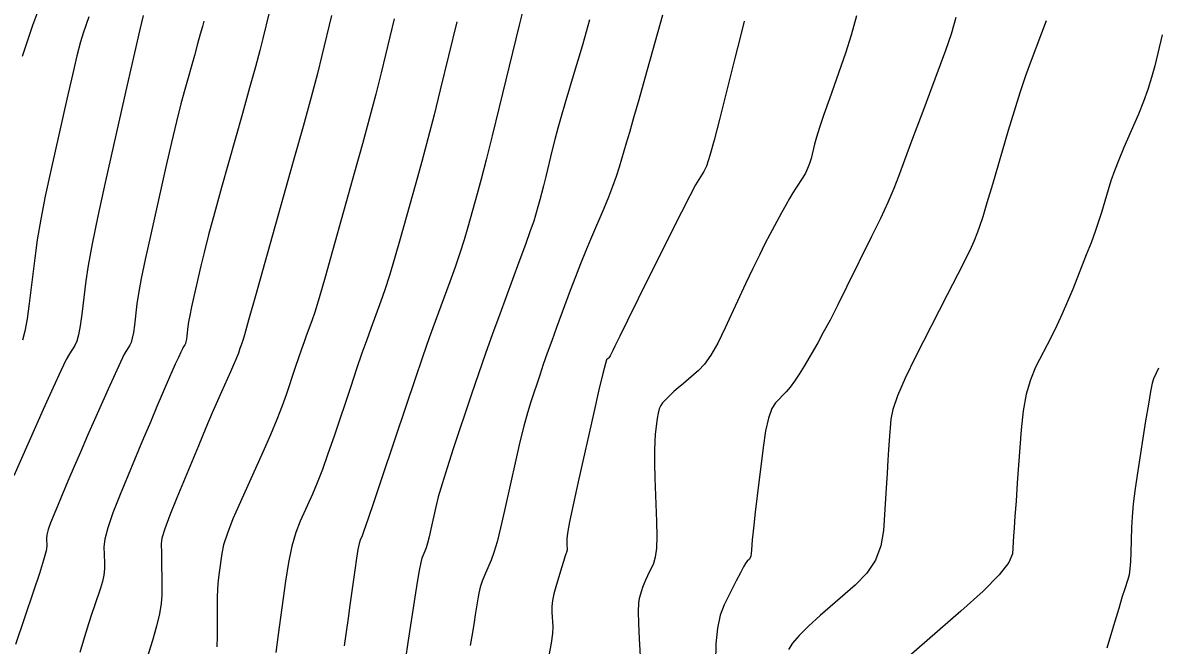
# Model space of a CAD drawing. Extents: x 2082232 to 2083549, y 592624 to 593832.
# Drawn here: x 2083193.1 to 2083251.6, y 593691.9 to 593724 of the extents above; entities that cross this region are included whole.
import ezdxf

# ---------------------------------------------------------------- set-up
doc = ezdxf.new("R2010")
doc.units = 0
doc.layers.add('DT_X_Contour_Major', color=7, linetype='Continuous')
doc.layers.add('DT_X_Contour_Minor', color=7, linetype='Continuous')

msp = doc.modelspace()

# ---------------------------------------------------------------- linework, layer by layer
at = {"layer": 'DT_X_Contour_Major'}
for points in [[(2083198.622, 593736.207), (2083198.477, 593735.796), (2083198.375, 593735.506), (2083198.287, 593735.259), (2083198.213, 593735.053), (2083198.153, 593734.89), (2083198.011, 593734.51), (2083197.891, 593734.214), (2083197.639, 593733.611), (2083197.254, 593732.7), (2083196.736, 593731.482), (2083195.179, 593727.825), (2083194.642, 593726.551), (2083194.201, 593725.47), (2083193.855, 593724.584), (2083193.603, 593723.892), (2083193.06, 593722.304)], [(2083209.04, 593724.413), (2083208.538, 593722.346), (2083208.305, 593721.423), (2083207.981, 593720.204), (2083207.566, 593718.69), (2083207.06, 593716.879), (2083205.592, 593711.656), (2083205.107, 593709.936), (2083204.756, 593708.694), (2083204.538, 593707.928), (2083204.453, 593707.64), (2083204.404, 593707.508), (2083204.385, 593707.453), (2083204.362, 593707.389), (2083204.336, 593707.313), (2083204.307, 593707.228), (2083204.226, 593706.986), (2083204.178, 593706.858), (2083204.093, 593706.656), (2083203.973, 593706.378), (2083203.815, 593706.025), (2083203.348, 593704.985), (2083203.142, 593704.519), (2083202.877, 593703.898), (2083202.55, 593703.124), (2083202.164, 593702.196), (2083201.052, 593699.517), (2083200.688, 593698.615), (2083200.43, 593697.919), (2083200.279, 593697.428), (2083200.233, 593697.144), (2083200.252, 593696.659), (2083200.258, 593696.452), (2083200.263, 593696.194), (2083200.267, 593695.884), (2083200.269, 593695.523), (2083200.272, 593694.493), (2083200.243, 593694.057), (2083200.153, 593693.523), (2083200.002, 593692.89), (2083199.79, 593692.158), (2083199.143, 593690.075)], [(2083226.108, 593724.435), (2083225.202, 593721.187), (2083224.887, 593720.063), (2083224.622, 593719.128), (2083224.407, 593718.381), (2083224.242, 593717.822), (2083223.87, 593716.584), (2083223.715, 593716.102), (2083223.532, 593715.587), (2083223.319, 593715.037), (2083223.078, 593714.454), (2083222.395, 593712.852), (2083222.138, 593712.237), (2083221.879, 593711.594), (2083221.617, 593710.921), (2083221.354, 593710.22), (2083220.648, 593708.312), (2083220.395, 593707.621), (2083220.165, 593706.981), (2083219.958, 593706.391), (2083219.775, 593705.851), (2083219.316, 593704.479), (2083219.139, 593703.906), (2083218.95, 593703.216), (2083218.751, 593702.41), (2083218.54, 593701.486), (2083217.964, 593698.868), (2083217.759, 593697.972), (2083217.575, 593697.246), (2083217.413, 593696.69), (2083217.272, 593696.306), (2083216.926, 593695.508), (2083216.806, 593695.208), (2083216.708, 593694.906), (2083216.631, 593694.603), (2083216.575, 593694.298), (2083216.453, 593693.483), (2083216.393, 593693.102), (2083216.306, 593692.571), (2083216.192, 593691.888)], [(2083251.891, 593723.418), (2083251.513, 593721.824), (2083251.354, 593721.22), (2083251.161, 593720.603), (2083250.933, 593719.972), (2083250.671, 593719.328), (2083249.925, 593717.593), (2083249.665, 593716.969), (2083249.442, 593716.398), (2083249.256, 593715.88), (2083249.109, 593715.415), (2083248.765, 593714.247), (2083248.619, 593713.781), (2083248.44, 593713.26), (2083248.228, 593712.684), (2083247.983, 593712.053), (2083247.284, 593710.296), (2083247.017, 593709.646), (2083246.741, 593709.015), (2083246.456, 593708.404), (2083246.163, 593707.811), (2083245.367, 593706.254), (2083245.096, 593705.615), (2083244.882, 593704.865), (2083244.724, 593704.003), (2083244.621, 593703.029), (2083244.423, 593700.286), (2083244.355, 593699.343), (2083244.301, 593698.571), (2083244.259, 593697.97), (2083244.231, 593697.541), (2083244.174, 593696.626), (2083243.991, 593696.183), (2083243.488, 593695.542), (2083242.662, 593694.703), (2083241.515, 593693.665), (2083238.028, 593690.632)]]:
    msp.add_lwpolyline(points, dxfattribs=at)
at = {"layer": 'DT_X_Contour_Minor'}
for points in [[(2083219.058, 593725.317), (2083218.719, 593723.923), (2083217.689, 593719.68), (2083217.328, 593718.207), (2083217.019, 593716.972), (2083216.761, 593715.973), (2083216.554, 593715.211), (2083216.072, 593713.495), (2083215.878, 593712.836), (2083215.658, 593712.146), (2083215.413, 593711.425), (2083215.142, 593710.673), (2083214.386, 593708.627), (2083214.079, 593707.78), (2083213.726, 593706.774), (2083213.326, 593705.61), (2083212.881, 593704.286), (2083211.63, 593700.545), (2083211.215, 593699.307), (2083210.906, 593698.396), (2083210.706, 593697.815), (2083210.612, 593697.561), (2083210.505, 593697.324), (2083210.458, 593697.161), (2083210.398, 593696.851), (2083210.324, 593696.395), (2083210.237, 593695.791), (2083209.986, 593693.984), (2083209.89, 593693.299), (2083209.789, 593692.599), (2083209.685, 593691.884)], [(2083205.814, 593724.576), (2083205.488, 593723.235), (2083205.331, 593722.616), (2083205.104, 593721.763), (2083204.806, 593720.679), (2083204.437, 593719.361), (2083203.362, 593715.537), (2083202.992, 593714.208), (2083202.69, 593713.091), (2083202.456, 593712.184), (2083202.289, 593711.487), (2083201.934, 593709.912), (2083201.815, 593709.372), (2083201.724, 593708.934), (2083201.66, 593708.598), (2083201.625, 593708.363), (2083201.567, 593707.873), (2083201.544, 593707.707), (2083201.52, 593707.575), (2083201.493, 593707.478), (2083201.464, 593707.416), (2083201.385, 593707.297), (2083201.337, 593707.208), (2083201.252, 593707.031), (2083201.131, 593706.765), (2083200.972, 593706.411), (2083200.501, 593705.35), (2083200.293, 593704.872), (2083200.02, 593704.232), (2083199.684, 593703.431), (2083199.283, 593702.47), (2083198.13, 593699.69), (2083197.753, 593698.74), (2083197.488, 593697.972), (2083197.333, 593697.387), (2083197.29, 593696.986), (2083197.322, 593696.16), (2083197.318, 593695.846), (2083197.282, 593695.524), (2083197.214, 593695.195), (2083197.114, 593694.857), (2083196.805, 593693.947), (2083196.671, 593693.541), (2083196.5, 593693.004), (2083196.293, 593692.337), (2083196.05, 593691.539)], [(2083199.306, 593724.422), (2083199.137, 593723.687), (2083198.866, 593722.49), (2083198.491, 593720.831), (2083197.356, 593715.79), (2083196.974, 593714.055), (2083196.679, 593712.63), (2083196.471, 593711.517), (2083196.351, 593710.715), (2083196.148, 593708.989), (2083196.068, 593708.403), (2083195.981, 593707.939), (2083195.887, 593707.598), (2083195.786, 593707.379), (2083195.507, 593706.958), (2083195.345, 593706.66), (2083195.066, 593706.08), (2083194.671, 593705.219), (2083194.159, 593704.076), (2083192.64, 593700.654)], [(2083202.438, 593724.123), (2083202.366, 593723.839), (2083202.262, 593723.448), (2083202.125, 593722.95), (2083201.956, 593722.346), (2083201.462, 593720.591), (2083201.263, 593719.848), (2083201.034, 593718.936), (2083200.777, 593717.854), (2083200.49, 593716.603), (2083199.688, 593713.041), (2083199.418, 593711.82), (2083199.212, 593710.83), (2083199.069, 593710.069), (2083198.988, 593709.539), (2083198.857, 593708.431), (2083198.806, 593708.055), (2083198.75, 593707.757), (2083198.69, 593707.538), (2083198.625, 593707.398), (2083198.446, 593707.127), (2083198.338, 593706.926), (2083198.146, 593706.526), (2083197.871, 593705.925), (2083197.513, 593705.125), (2083196.448, 593702.726), (2083196.073, 593701.878), (2083195.748, 593701.134), (2083195.473, 593700.495), (2083195.248, 593699.96), (2083194.713, 593698.671), (2083194.538, 593698.23), (2083194.415, 593697.874), (2083194.344, 593697.603), (2083194.323, 593697.417), (2083194.338, 593697.034), (2083194.3, 593696.78), (2083194.172, 593696.305), (2083193.957, 593695.609), (2083193.652, 593694.692), (2083192.722, 593691.954)], [(2083196.507, 593724.35), (2083196.216, 593723.5), (2083196.082, 593723.048), (2083195.897, 593722.331), (2083195.661, 593721.347), (2083195.375, 593720.098), (2083194.545, 593716.412), (2083194.259, 593715.093), (2083194.026, 593713.9), (2083193.844, 593712.832), (2083193.715, 593711.89), (2083193.438, 593709.547), (2083193.33, 593708.751), (2083193.212, 593708.121), (2083193.084, 593707.658)], [(2083212.267, 593724.25), (2083211.589, 593721.457), (2083211.313, 593720.351), (2083210.994, 593719.127), (2083210.631, 593717.784), (2083210.225, 593716.323), (2083209.085, 593712.269), (2083208.697, 593710.903), (2083208.39, 593709.844), (2083208.163, 593709.094), (2083208.016, 593708.651), (2083207.732, 593707.881), (2083207.616, 593707.562), (2083207.483, 593707.184), (2083207.333, 593706.745), (2083207.165, 593706.247), (2083206.694, 593704.839), (2083206.486, 593704.258), (2083206.214, 593703.568), (2083205.879, 593702.771), (2083205.48, 593701.867), (2083204.331, 593699.311), (2083203.948, 593698.426), (2083203.659, 593697.687), (2083203.465, 593697.095), (2083203.366, 593696.649), (2083203.228, 593695.657), (2083203.183, 593695.263), (2083203.151, 593694.827), (2083203.133, 593694.348), (2083203.128, 593693.827), (2083203.134, 593692.379), (2083203.112, 593691.829)], [(2083215.493, 593724.087), (2083214.639, 593720.569), (2083214.321, 593719.279), (2083214.006, 593718.049), (2083213.696, 593716.878), (2083213.39, 593715.767), (2083212.578, 593712.882), (2083212.288, 593711.869), (2083212.024, 593710.995), (2083211.788, 593710.259), (2083211.579, 593709.662), (2083211.059, 593708.254), (2083210.848, 593707.671), (2083210.604, 593706.979), (2083210.33, 593706.178), (2083210.023, 593705.267), (2083209.162, 593702.692), (2083208.85, 593701.782), (2083208.56, 593700.982), (2083208.292, 593700.293), (2083208.046, 593699.714), (2083207.418, 593698.317), (2083207.194, 593697.73), (2083206.993, 593697.017), (2083206.816, 593696.178), (2083206.661, 593695.213), (2083206.28, 593692.47), (2083206.155, 593691.541)], [(2083222.353, 593724.188), (2083222.181, 593723.578), (2083222.001, 593722.951), (2083221.812, 593722.307), (2083221.614, 593721.645), (2083221.076, 593719.859), (2083220.884, 593719.208), (2083220.711, 593718.595), (2083220.557, 593718.02), (2083220.422, 593717.483), (2083220.086, 593716.101), (2083219.969, 593715.622), (2083219.868, 593715.221), (2083219.785, 593714.899), (2083219.719, 593714.654), (2083219.565, 593714.107), (2083219.468, 593713.802), (2083219.292, 593713.296), (2083219.038, 593712.59), (2083218.705, 593711.684), (2083217.713, 593708.999), (2083217.343, 593707.986), (2083216.978, 593706.96), (2083216.617, 593705.92), (2083216.26, 593704.867), (2083215.316, 593702.042), (2083214.994, 593701.061), (2083214.737, 593700.236), (2083214.544, 593699.567), (2083214.416, 593699.054), (2083214.161, 593697.894), (2083214.07, 593697.497), (2083213.989, 593697.176), (2083213.917, 593696.93), (2083213.855, 593696.759), (2083213.701, 593696.406), (2083213.635, 593696.18), (2083213.55, 593695.769), (2083213.446, 593695.171), (2083213.324, 593694.386), (2083212.974, 593692.047), (2083212.849, 593691.217)], [(2083230.333, 593724.116), (2083230.116, 593723.286), (2083229.845, 593722.217), (2083229.048, 593719.045), (2083228.774, 593717.986), (2083228.55, 593717.185), (2083228.375, 593716.644), (2083228.25, 593716.362), (2083227.983, 593715.957), (2083227.817, 593715.667), (2083227.52, 593715.1), (2083227.091, 593714.258), (2083226.532, 593713.139), (2083224.865, 593709.786), (2083224.314, 593708.677), (2083223.91, 593707.863), (2083223.653, 593707.345), (2083223.545, 593707.122), (2083223.452, 593706.921), (2083223.417, 593706.851), (2083223.383, 593706.794), (2083223.35, 593706.749), (2083223.317, 593706.715), (2083223.231, 593706.643), (2083223.165, 593706.451), (2083223.032, 593705.933), (2083222.832, 593705.086), (2083222.565, 593703.913), (2083221.762, 593700.345), (2083221.499, 593699.158), (2083221.313, 593698.272), (2083221.203, 593697.687), (2083221.17, 593697.403), (2083221.183, 593697.047), (2083221.186, 593696.928), (2083221.185, 593696.837), (2083221.181, 593696.775), (2083221.174, 593696.741), (2083221.15, 593696.69), (2083221.128, 593696.626), (2083221.079, 593696.475), (2083221.005, 593696.236), (2083220.905, 593695.908), (2083220.603, 593694.919), (2083220.505, 593694.558), (2083220.441, 593694.22), (2083220.408, 593693.905), (2083220.408, 593693.611), (2083220.451, 593692.858), (2083220.439, 593692.506), (2083220.371, 593692.014), (2083220.247, 593691.382)], [(2083236.129, 593724.403), (2083235.852, 593723.403), (2083235.553, 593722.478), (2083234.724, 593720.112), (2083234.444, 593719.3), (2083234.223, 593718.641), (2083234.063, 593718.135), (2083233.963, 593717.78), (2083233.776, 593717.037), (2083233.697, 593716.767), (2083233.602, 593716.514), (2083233.489, 593716.278), (2083233.359, 593716.06), (2083232.99, 593715.5), (2083232.841, 593715.264), (2083232.669, 593714.974), (2083232.475, 593714.631), (2083232.258, 593714.234), (2083231.65, 593713.106), (2083231.401, 593712.629), (2083231.111, 593712.045), (2083230.778, 593711.354), (2083230.404, 593710.556), (2083229.351, 593708.285), (2083228.969, 593707.508), (2083228.612, 593706.883), (2083228.281, 593706.409), (2083227.976, 593706.086), (2083227.196, 593705.426), (2083226.927, 593705.196), (2083226.704, 593705), (2083226.529, 593704.839), (2083226.4, 593704.713), (2083226.119, 593704.423), (2083226.023, 593704.291), (2083225.943, 593704.11), (2083225.881, 593703.882), (2083225.835, 593703.606), (2083225.738, 593702.807), (2083225.709, 593702.44), (2083225.698, 593701.938), (2083225.703, 593701.3), (2083225.725, 593700.528), (2083225.806, 593698.289), (2083225.818, 593697.524), (2083225.795, 593696.91), (2083225.736, 593696.446), (2083225.641, 593696.133), (2083225.341, 593695.497), (2083225.237, 593695.27), (2083225.149, 593695.064), (2083225.078, 593694.881), (2083225.024, 593694.719), (2083224.901, 593694.317), (2083224.867, 593694.074), (2083224.858, 593693.647), (2083224.872, 593693.035), (2083224.911, 593692.238), (2083225.047, 593689.867)], [(2083241.252, 593724.305), (2083241.006, 593723.45), (2083240.716, 593722.611), (2083239.888, 593720.396), (2083239.59, 593719.598), (2083239.318, 593718.868), (2083239.071, 593718.204), (2083238.849, 593717.607), (2083238.291, 593716.103), (2083238.048, 593715.487), (2083237.736, 593714.766), (2083237.355, 593713.941), (2083236.905, 593713.012), (2083235.614, 593710.394), (2083235.158, 593709.478), (2083234.757, 593708.695), (2083234.412, 593708.044), (2083234.123, 593707.525), (2083233.424, 593706.318), (2083233.17, 593705.895), (2083232.929, 593705.533), (2083232.703, 593705.23), (2083232.491, 593704.989), (2083231.944, 593704.424), (2083231.75, 593704.121), (2083231.579, 593703.636), (2083231.43, 593702.97), (2083231.304, 593702.121), (2083230.997, 593699.617), (2083230.895, 593698.77), (2083230.819, 593698.11), (2083230.768, 593697.635), (2083230.743, 593697.346), (2083230.71, 593696.825), (2083230.694, 593696.648), (2083230.669, 593696.512), (2083230.637, 593696.414), (2083230.596, 593696.356), (2083230.477, 593696.252), (2083230.409, 593696.16), (2083230.293, 593695.96), (2083230.13, 593695.652), (2083229.919, 593695.238), (2083229.294, 593693.988), (2083229.09, 593693.452), (2083228.947, 593692.781), (2083228.864, 593691.975), (2083228.841, 593691.034)], [(2083245.906, 593724.139), (2083245.142, 593722.095), (2083244.853, 593721.294), (2083244.558, 593720.424), (2083244.259, 593719.483), (2083243.954, 593718.474), (2083243.134, 593715.688), (2083242.857, 593714.752), (2083242.637, 593714.03), (2083242.477, 593713.525), (2083242.375, 593713.235), (2083242.182, 593712.75), (2083242.042, 593712.441), (2083241.767, 593711.877), (2083241.356, 593711.059), (2083240.811, 593709.987), (2083239.175, 593706.789), (2083238.635, 593705.688), (2083238.241, 593704.785), (2083237.992, 593704.08), (2083237.89, 593703.572), (2083237.811, 593702.481), (2083237.779, 593702.02), (2083237.741, 593701.456), (2083237.698, 593700.789), (2083237.649, 593700.019), (2083237.511, 593697.829), (2083237.382, 593697.037), (2083237.096, 593696.303), (2083236.654, 593695.627), (2083236.056, 593695.01), (2083234.253, 593693.442), (2083233.643, 593692.892), (2083233.167, 593692.416), (2083232.823, 593692.016), (2083232.613, 593691.691)], [(2083251.71, 593706.206), (2083251.591, 593705.947), (2083251.453, 593705.656), (2083251.389, 593705.44), (2083251.3, 593705.008), (2083251.186, 593704.36), (2083251.046, 593703.497), (2083250.642, 593700.908), (2083250.508, 593699.998), (2083250.409, 593699.208), (2083250.345, 593698.539), (2083250.317, 593697.991), (2083250.287, 593696.69), (2083250.268, 593696.238), (2083250.236, 593695.857), (2083250.19, 593695.547), (2083250.129, 593695.307), (2083249.95, 593694.764), (2083249.842, 593694.423), (2083249.654, 593693.807), (2083249.384, 593692.916), (2083249.034, 593691.75)]]:
    msp.add_lwpolyline(points, dxfattribs=at)

doc.saveas('drawing.dxf')
